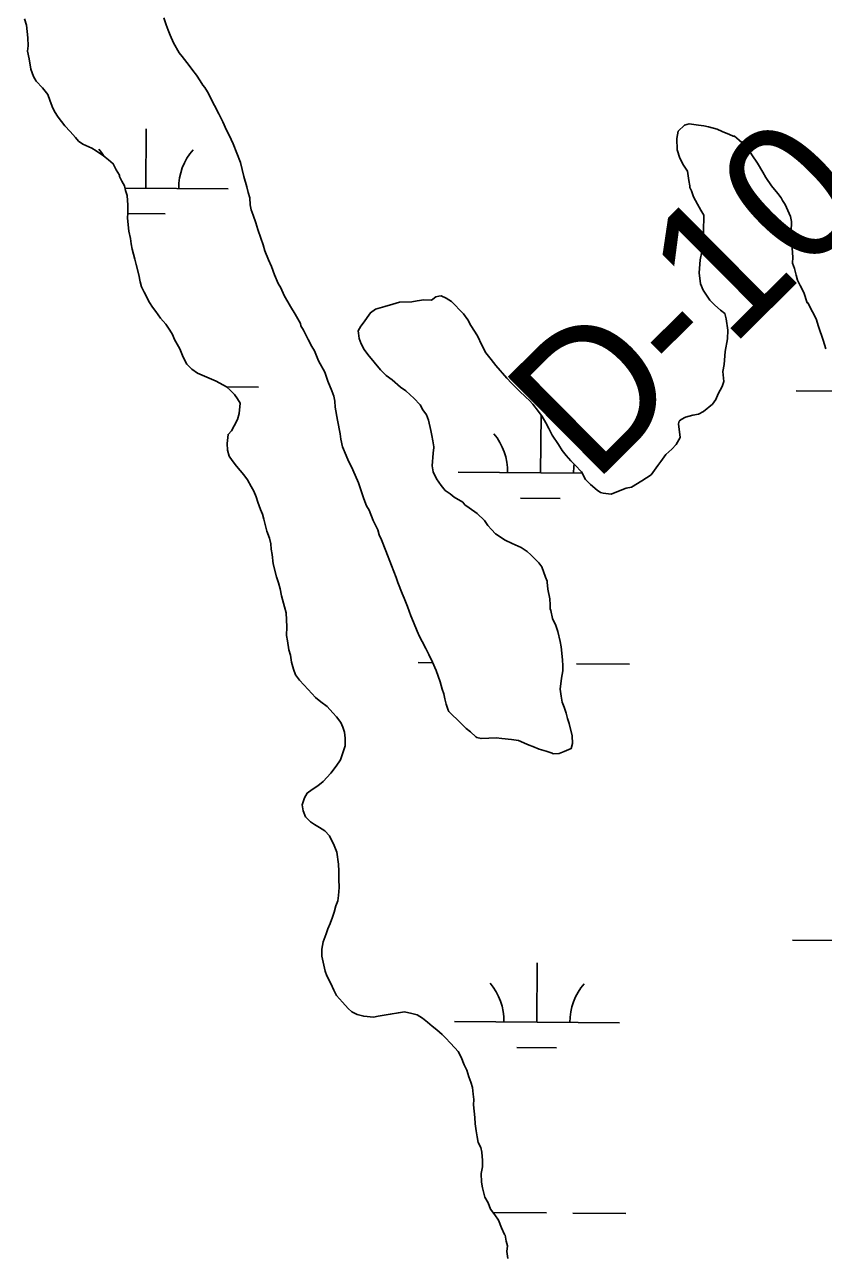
# Model space of a CAD drawing. Extents: x 3172231 to 3210228, y 940198 to 965780.
# Drawn here: x 3190420 to 3190904, y 946440 to 947185 of the extents above; entities that cross this region are included whole.
import ezdxf

# ---------------------------------------------------------------- set-up
doc = ezdxf.new("R2010")
doc.units = 0
doc.layers.add('V-RIVR-RANG-IDEN', color=7, linetype='Continuous')
doc.layers.add('V-WETL-SWMP', color=7, linetype='Continuous')

msp = doc.modelspace()

# ---------------------------------------------------------------- linework, layer by layer
at = {"layer": 'V-WETL-SWMP'}
for p, q in [((3190492.959, 947086.357), (3190493.205, 947122.356)), ((3190480.438, 947086.442), (3190542.958, 947086.016)), ((3190482.06, 947071), (3190504.854, 947070.844)), ((3190542.024, 946965.949), (3190561.297, 946965.818)), ((3190887.197, 946963.599), (3190913.202, 946963.422)), ((3190732.263, 946913.911), (3190732.503, 946949.143)), ((3190682.264, 946914.251), (3190757.438, 946913.739)), ((3190720.158, 946898.562), (3190744.158, 946898.399)), ((3190658.071, 946798.981), (3190666.935, 946798.921)), ((3190754.069, 946798.328), (3190786.068, 946798.11)), ((3190884.932, 946630.932), (3190916.932, 946630.714)), ((3190729.999, 946581.244), (3190730.244, 946617.243)), ((3190680, 946581.584), (3190779.997, 946580.903)), ((3190717.894, 946565.895), (3190741.893, 946565.731)), ((3190703.805, 946465.987), (3190735.805, 946465.769)), ((3190751.804, 946465.66), (3190783.804, 946465.443))]:
    msp.add_line(p, q, dxfattribs=at)
for points in [[(3190503.862, 947189.572), (3190505.4, 947185.274), (3190506.634, 947181.966), (3190507.875, 947178.987), (3190509.733, 947174.353), (3190513.199, 947168.371), (3190515.111, 947166.031), (3190519.247, 947160.688), (3190521.471, 947157.685), (3190523.696, 947154.683), (3190525.912, 947151.352), (3190527.489, 947148.692), (3190528.769, 947147.351), (3190530.346, 947144.691), (3190534.74, 947136.392), (3190537.246, 947131.415), (3190539.752, 947126.439), (3190541.93, 947121.47), (3190543.499, 947118.483), (3190545.997, 947113.178), (3190548.16, 947107.554), (3190550.322, 947101.93), (3190552.416, 947093.357), (3190554.236, 947087.085), (3190555.142, 947083.786), (3190556.047, 947080.486), (3190556.275, 947076.219), (3190556.861, 947073.254), (3190558.095, 947069.947), (3190559.625, 947065.321), (3190560.843, 947061.359), (3190562.686, 947056.07), (3190564.232, 947052.099), (3190565.13, 947048.472), (3190567.293, 947042.848), (3190569.167, 947038.87), (3190571.017, 947033.909), (3190573.187, 947028.612), (3190574.764, 947025.953), (3190576.95, 947021.311), (3190580.728, 947014.666), (3190583.569, 947010.009), (3190586.715, 947004.362), (3190587.012, 947003.044), (3190588.588, 947000.384), (3190591.406, 946994.745), (3190593.6, 946990.431), (3190595.176, 946987.771), (3190597.659, 946981.812), (3190601.429, 946974.839), (3190603.272, 946969.55), (3190605.755, 946963.59), (3190606.988, 946960.283), (3190607.574, 946957.319), (3190607.817, 946953.707), (3190609.271, 946945.804), (3190610.717, 946937.574)], [(3190495.217, 947017.003), (3190492.086, 947023.306), (3190490.525, 947026.621), (3190489.611, 947029.593), (3190488.728, 947033.876), (3190487.236, 947040.14), (3190486.33, 947043.439), (3190484.831, 947049.376), (3190484.252, 947052.668), (3190483.674, 947055.96), (3190482.791, 947060.242), (3190481.993, 947068.129), (3190482.07, 947071.406), (3190482.178, 947075.993), (3190481.661, 947081.906), (3190480.747, 947084.878), (3190480.161, 947087.843), (3190478.585, 947090.502), (3190477.016, 947093.49), (3190477.031, 947094.145), (3190475.142, 947097.468), (3190473.261, 947101.118), (3190470.366, 947103.481), (3190467.471, 947105.844), (3190462.953, 947108.901), (3190460.37, 947110.601), (3190454.854, 947113.025), (3190452.271, 947114.725), (3190450.359, 947117.065), (3190447.167, 947120.746), (3190443.968, 947124.1), (3190439.831, 947129.443), (3190437.615, 947132.773), (3190436.373, 947135.753), (3190434.827, 947139.723), (3190433.594, 947143.031), (3190430.41, 947147.04), (3190426.57, 947151.064), (3190425.001, 947154.051), (3190423.463, 947158.349), (3190422.299, 947164.606), (3190421.423, 947169.216), (3190421.828, 947172.485), (3190421.616, 947177.408), (3190420.81, 947184.967), (3190419.592, 947188.93)], [(3190770.187, 946901.698), (3190775.087, 946900.928), (3190778.402, 946902.489), (3190784.026, 946904.652), (3190787.318, 946905.23), (3190793.636, 946909.016), (3190799.299, 946912.817), (3190803.361, 946918.294), (3190805.061, 946920.877), (3190808.11, 946925.067), (3190811.792, 946928.259), (3190814.482, 946931.147), (3190816.876, 946935.352), (3190815.758, 946943.575), (3190816.124, 946945.205), (3190817.458, 946946.157), (3190820.117, 946947.734), (3190824.408, 946948.945), (3190828.027, 946949.515), (3190831.015, 946951.084), (3190836.365, 946955.548), (3190838.401, 946958.451), (3190839.788, 946961.697), (3190842.19, 946966.23), (3190843.242, 946969.156), (3190842.733, 946975.397), (3190843.488, 946979.641), (3190844.001, 946987.497), (3190845.488, 946995.002), (3190845.612, 947000.245), (3190844.79, 947007.149), (3190843.884, 947010.449), (3190841.309, 947012.476), (3190837.774, 947015.51), (3190834.895, 947018.528), (3190830.774, 947024.526), (3190829.228, 947028.496), (3190828.399, 947035.073), (3190828.911, 947042.929), (3190830.01, 947047.821), (3190831.405, 947051.394), (3190830.873, 947056.652), (3190830.95, 947059.929), (3190831.027, 947063.205), (3190831.112, 947066.809), (3190831.189, 947070.086), (3190829.292, 947073.081), (3190827.411, 947076.732), (3190824.89, 947081.053), (3190823.664, 947084.688), (3190822.727, 947086.677), (3190822.75, 947087.66), (3190822.172, 947090.952), (3190821.32, 947096.545), (3190818.783, 947100.211), (3190816.59, 947104.525), (3190815.067, 947109.478), (3190814.901, 947116.366), (3190815.664, 947120.938), (3190819.353, 947124.458), (3190822.325, 947125.371), (3190827.88, 947124.585), (3190831.149, 947124.181), (3190834.082, 947123.456), (3190839.294, 947122.022), (3190842.212, 947120.642), (3190846.761, 947118.896), (3190849.031, 947117.859), (3190849.687, 947117.844), (3190852.582, 947115.481), (3190857.396, 947111.106), (3190860.238, 947106.449), (3190863.726, 947101.45), (3190866.88, 947096.13), (3190868.769, 947092.807), (3190872.257, 947087.808), (3190876.082, 947083.128), (3190877.986, 947080.461), (3190878.93, 947078.799), (3190880.515, 947076.467), (3190883.622, 947069.182), (3190884.208, 947066.217), (3190884.062, 947059.992), (3190884.548, 947052.768), (3190885.01, 947044.561), (3190884.926, 947040.957), (3190886.159, 947037.649), (3190887.05, 947033.694), (3190887.964, 947030.722), (3190889.525, 947027.407), (3190891.718, 947023.094), (3190893.866, 947016.814), (3190894.193, 947016.807), (3190897.019, 947011.495), (3190899.213, 947007.181), (3190900.743, 947002.556), (3190903.5, 946994.295), (3190905.015, 946989.014)], [(3190737.863, 946837.546), (3190736.691, 946843.474), (3190736.136, 946847.749), (3190736.151, 946848.405), (3190735.222, 946850.721), (3190733.075, 946857.001), (3190731.163, 946859.341), (3190728.603, 946862.024), (3190726.363, 946864.371), (3190724.116, 946866.391), (3190720.565, 946868.769), (3190715.049, 946871.194), (3190710.836, 946873.26), (3190705.023, 946877.003), (3190702.463, 946879.685), (3190700.223, 946882.033), (3190698.327, 946885.028), (3190693.839, 946889.396), (3190689.002, 946892.788), (3190686.419, 946894.488), (3190685.147, 946896.157), (3190679.973, 946899.229), (3190677.398, 946901.256), (3190674.496, 946903.292), (3190671.944, 946906.302), (3190669.087, 946910.303), (3190667.221, 946914.609), (3190666.651, 946918.229), (3190667.155, 946925.757), (3190667.568, 946929.354), (3190667.575, 946929.681), (3190667.005, 946933.301), (3190666.426, 946936.593), (3190665.84, 946939.557), (3190664.348, 946945.821), (3190663.115, 946949.129), (3190660.89, 946952.132), (3190659.322, 946955.119), (3190655.482, 946959.143), (3190653.235, 946961.163), (3190650.667, 946963.518), (3190647.445, 946965.889), (3190642.302, 946970.272), (3190638.759, 946972.978), (3190635.232, 946976.339), (3190627.584, 946985.698), (3190625.36, 946988.701), (3190623.471, 946992.024), (3190622.237, 946995.331), (3190621.986, 946998.616), (3190621.69, 946999.934), (3190623.397, 947002.844), (3190625.425, 947005.419), (3190627.125, 947008.002), (3190629.16, 947010.905), (3190632.163, 947013.129), (3190637.771, 947014.637), (3190642.725, 947016.159), (3190646.687, 947017.378), (3190654.231, 947017.528), (3190657.523, 947018.107), (3190661.471, 947018.67), (3190666.058, 947018.562), (3190667.051, 947019.211), (3190668.715, 947020.433), (3190670.591, 947020.928), (3190672.017, 947021.044), (3190674.935, 947019.664), (3190678.166, 947017.621), (3190680.733, 947015.266), (3190682.973, 947012.919), (3190685.533, 947010.236), (3190688.069, 947006.57), (3190689.958, 947003.247), (3190694.071, 946996.922), (3190696.562, 946991.29), (3190699.075, 946986.641), (3190702.259, 946982.632), (3190705.124, 946978.959), (3190711.827, 946971.261), (3190714.707, 946968.242), (3190719.186, 946963.547), (3190723.361, 946959.843), (3190725.609, 946957.823), (3190727.521, 946955.483), (3190731.025, 946951.139), (3190733.249, 946948.136), (3190735.45, 946944.15), (3190737.339, 946940.828), (3190739.213, 946936.85), (3190743.014, 946931.187), (3190745.223, 946927.529), (3190747.775, 946924.518), (3190750.647, 946921.172), (3190753.206, 946918.489), (3190757.046, 946914.465), (3190759.559, 946909.816), (3190762.439, 946906.798), (3190766.622, 946903.421), (3190768.557, 946902.065), (3190770.187, 946901.698)], [(3190606.134, 946644.921), (3190607.186, 946647.847), (3190608.262, 946651.755), (3190609.314, 946654.681), (3190609.719, 946657.95), (3190610.162, 946662.857), (3190609.95, 946667.78), (3190610.065, 946672.695), (3190609.838, 946676.962), (3190608.696, 946684.201), (3190607.151, 946688.172), (3190604.34, 946694.139), (3190601.461, 946697.157), (3190598.23, 946699.2), (3190595.32, 946700.908), (3190592.737, 946702.608), (3190589.857, 946705.626), (3190588.304, 946709.269), (3190587.733, 946712.888), (3190589.144, 946717.117), (3190590.851, 946720.028), (3190593.854, 946722.252), (3190597.185, 946724.468), (3190600.523, 946727.013), (3190605.233, 946732.147), (3190608.282, 946736.338), (3190610.996, 946740.208), (3190612.048, 946743.134), (3190613.818, 946748.666), (3190613.925, 946753.253), (3190613.355, 946756.872), (3190612.441, 946759.845), (3190611.2, 946762.824), (3190608.655, 946766.162), (3190606.416, 946768.51), (3190602.904, 946772.527), (3190599.034, 946775.24), (3190595.819, 946777.939), (3190593.579, 946780.286), (3190591.339, 946782.634), (3190588.787, 946785.644), (3190586.228, 946788.327), (3190583.683, 946791.665), (3190582.45, 946794.973), (3190581.239, 946799.263), (3190580.684, 946803.538), (3190579.778, 946806.838), (3190578.918, 946812.103), (3190578.34, 946815.395), (3190578.463, 946820.638), (3190578.008, 946829.172), (3190577.11, 946832.8), (3190575.298, 946839.399), (3190574.415, 946843.682), (3190573.517, 946847.309), (3190572.291, 946850.944), (3190570.182, 946858.862), (3190569.657, 946864.447), (3190569.079, 946867.739), (3190568.828, 946871.024), (3190567.922, 946874.323), (3190566.384, 946878.621), (3190564.588, 946885.876), (3190563.674, 946888.848), (3190562.433, 946891.828), (3190560.894, 946896.126), (3190559.988, 946899.426), (3190558.427, 946902.741), (3190556.858, 946905.728), (3190554.657, 946909.714), (3190552.433, 946912.717), (3190547.969, 946918.067), (3190545.424, 946921.405), (3190543.52, 946924.073), (3190542.622, 946927.7), (3190542.386, 946931.64), (3190542.845, 946937.202), (3190544.865, 946939.45), (3190546.573, 946942.36), (3190548.631, 946946.246), (3190549.699, 946949.827), (3190550.173, 946956.045), (3190548.596, 946958.705), (3190546.691, 946961.372), (3190544.132, 946964.055), (3190541.884, 946966.075), (3190535.736, 946969.498), (3190531.515, 946971.236), (3190524.376, 946974.354), (3190520.825, 946976.733), (3190517.946, 946979.751), (3190515.752, 946984.065), (3190513.574, 946989.033), (3190510.428, 946994.68), (3190509.187, 946997.66), (3190507.61, 947000.32), (3190505.074, 947003.986), (3190501.882, 947007.667), (3190499.025, 947011.668), (3190497.121, 947014.336), (3190495.217, 947017.003)], [(3190610.717, 946937.574), (3190611.295, 946934.282), (3190612.17, 946929.672), (3190614.341, 946924.376), (3190615.902, 946921.061), (3190616.214, 946920.398), (3190618.4, 946915.756), (3190621.819, 946907.808), (3190625.2, 946898.221), (3190626.739, 946893.923), (3190628.315, 946891.263), (3190630.79, 946884.976), (3190633.608, 946879.337), (3190634.522, 946876.365), (3190635.763, 946873.385), (3190638.558, 946866.762), (3190641.955, 946857.831), (3190644.734, 946850.553), (3190645.648, 946847.581), (3190648.443, 946840.958), (3190649.684, 946837.979), (3190651.534, 946833.018), (3190653.697, 946827.394), (3190655.243, 946823.423), (3190657.413, 946818.127), (3190658.975, 946814.812), (3190660.544, 946811.824), (3190662.737, 946807.511), (3190664.619, 946803.86), (3190666.804, 946799.219), (3190668.982, 946794.25), (3190671.442, 946787.308), (3190672.653, 946783.018), (3190673.566, 946780.045), (3190674.152, 946777.081), (3190675.058, 946773.781), (3190676.284, 946770.146), (3190676.596, 946769.483), (3190683.971, 946762.425), (3190687.17, 946759.072), (3190689.746, 946757.044), (3190692.953, 946754.018), (3190693.6, 946753.675), (3190696.206, 946752.958), (3190700.801, 946753.178), (3190705.396, 946753.398), (3190708.665, 946752.993), (3190714.555, 946752.527), (3190718.799, 946751.772), (3190723.996, 946749.683), (3190725.291, 946748.996), (3190727.569, 946748.287), (3190731.463, 946746.557), (3190735.699, 946745.473), (3190739.273, 946744.078), (3190739.92, 946743.735), (3190743.532, 946743.978), (3190746.512, 946745.219), (3190750.818, 946747.085), (3190751.542, 946750.019), (3190751.322, 946754.614), (3190749.534, 946762.196), (3190748.62, 946765.168), (3190747.714, 946768.468), (3190746.488, 946772.103), (3190745.247, 946775.083), (3190744.676, 946778.702), (3190744.121, 946782.977), (3190744.93, 946789.515), (3190745.693, 946794.087), (3190745.763, 946797.036), (3190745.52, 946800.648), (3190744.721, 946808.535), (3190744.143, 946811.827), (3190742.643, 946817.763), (3190741.417, 946821.398), (3190739.552, 946825.704), (3190738.356, 946830.649), (3190738.052, 946831.64), (3190738.106, 946833.934), (3190737.863, 946837.546)], [(3190712.413, 946438.179), (3190711.858, 946442.454), (3190712.263, 946445.723), (3190711.349, 946448.695), (3190710.779, 946452.314), (3190710.459, 946452.65), (3190708.585, 946456.628), (3190706.727, 946461.261), (3190704.51, 946464.592), (3190701.966, 946467.93), (3190700.42, 946471.9), (3190698.531, 946475.223), (3190697.024, 946480.832), (3190696.453, 946484.452), (3190696.249, 946489.702), (3190696.996, 946493.618), (3190697.089, 946497.55), (3190696.549, 946502.48), (3190695.963, 946505.445), (3190694.394, 946508.432), (3190693.816, 946511.724), (3190693.245, 946515.344), (3190692.69, 946519.619), (3190692.455, 946523.558), (3190691.649, 946531.118), (3190691.726, 946534.394), (3190691.475, 946537.679), (3190690.912, 946541.626), (3190690.006, 946544.926), (3190688.773, 946548.233), (3190687.554, 946552.196), (3190685.993, 946555.511), (3190684.135, 946560.144), (3190682.246, 946563.467), (3190680.334, 946565.807), (3190677.454, 946568.825), (3190674.895, 946571.508), (3190672.655, 946573.855), (3190669.44, 946576.554), (3190666.545, 946578.917), (3190663.65, 946581.28), (3190660.755, 946583.643), (3190657.524, 946585.685), (3190654.263, 946586.418), (3190649.699, 946587.509), (3190646.079, 946586.938), (3190641.141, 946586.07), (3190637.522, 946585.5), (3190633.902, 946584.929), (3190630.938, 946584.343), (3190625.048, 946584.809), (3190621.139, 946585.885), (3190617.901, 946587.6), (3190615.653, 946589.62), (3190612.134, 946593.309), (3190608.622, 946597.326), (3190607.061, 946600.641), (3190605.187, 946604.619), (3190602.674, 946609.268), (3190601.76, 946612.24), (3190599.674, 946621.14), (3190599.774, 946625.4), (3190600.537, 946629.972), (3190602.291, 946634.848), (3190603.343, 946637.774), (3190604.731, 946641.02), (3190606.134, 946644.921)]]:
    msp.add_lwpolyline(points, dxfattribs=at)
for centre, start, end in [((3190437.721, 947087.208), 31.399552, 40.381824), ((3190548.204, 947086.456), 138.838162, 180.381821), ((3190677.025, 946914.762), 358.838165, 40.381824), ((3190787.508, 946914.01), 171.708125, 180.381821), ((3190674.76, 946582.094), 358.838165, 40.381824), ((3190785.243, 946581.342), 138.838162, 180.381821)]:
    msp.add_arc(centre, 35.246, start, end, dxfattribs=at)

# ---------------------------------------------------------------- texts
at = {"layer": 'V-RIVR-RANG-IDEN'}
msp.add_text('D-10', height=83, rotation=44.753602, dxfattribs=at).set_placement((3190764.342, 946906.769))

doc.saveas('drawing.dxf')
